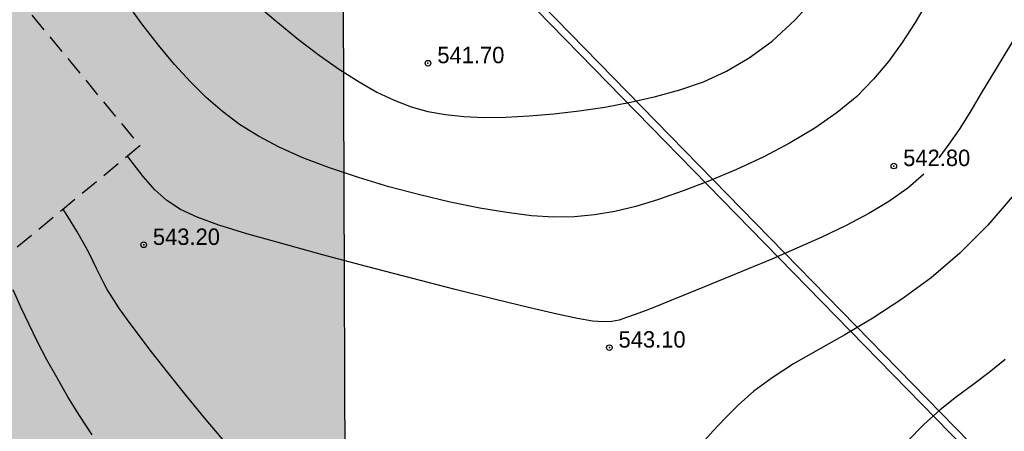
# Model space of a CAD drawing. Extents: x 0 to 362422, y 0 to 4201735.
# Tile 305 of 656: x 360122 to 360175, y 4200508 to 4200530. Entities that reach past the tile are written whole.
import ezdxf

# ---------------------------------------------------------------- set-up
doc = ezdxf.new("R2010")
doc.units = 0
doc.header["$LTSCALE"] = 0.5
doc.header["$MEASUREMENT"] = 0
doc.header["$PDMODE"] = 32
doc.header["$PDSIZE"] = 0.3
doc.linetypes.add('CONTI', pattern=[0])
doc.linetypes.add('ЗД_СТР_РАЗВ', pattern=[3, 2, -1])
for name, color, linetype in [('(004) Точки рельефа', 7, 'Continuous'), ('(007) Здания', 7, 'Continuous'), ('(040) Ограда', 7, 'Continuous'), ('GORIZDEFAULT', 32, 'CONTI'), ('PI_TTDEFAULT', 5, 'CONTI')]:
    doc.layers.add(name, color=color, linetype=linetype)
doc.layers.add('(032) Горизонтали утолщенные', color=32, linetype='Continuous', lineweight=30)
doc.layers.add('.', color=7, linetype='Continuous', lineweight=15)
doc.styles.add('D-431', font='txt')
doc.linetypes.add('ОГРАДА_ГЛИН', pattern='A,4,["|",Standard,S=0.8,R=0,X=0,Y=-0.8],0.5,["|",Standard,S=0.8,R=0,X=0,Y=-0.8],3.5', length=8)

# ---------------------------------------------------------------- blocks, each defined once
blk = doc.blocks.new('gergrgrre')
at = {"layer": '(007) Здания', "linetype": 'ЗД_СТР_РАЗВ', "flags": 128}
blk.add_lwpolyline([(360128.84, 4200523.056), (360107.887, 4200505.749), (360101.297, 4200513.727), (360122.25, 4200531.033)], close=True, dxfattribs=at)
at = {"layer": '(032) Горизонтали утолщенные', "color": 32}
for points in [[(360135.1, 4200530.57, 542), (360136.19, 4200529.64, 542), (360137.3, 4200528.74, 542), (360138.41, 4200527.9, 542), (360139.49, 4200527.14, 542), (360140.53, 4200526.48, 542), (360141.49, 4200525.93, 542), (360142.41, 4200525.49, 542), (360143.31, 4200525.15, 542), (360144.21, 4200524.9, 542), (360145.14, 4200524.73, 542), (360146.12, 4200524.62, 542), (360147.19, 4200524.58, 542), (360148.36, 4200524.59, 542), (360149.61, 4200524.66, 542), (360150.92, 4200524.77, 542), (360152.28, 4200524.92, 542), (360153.65, 4200525.13, 542), (360155.02, 4200525.39, 542), (360156.35, 4200525.69, 542)], [(360156.35, 4200525.69, 542), (360157.65, 4200526.04, 542), (360158.91, 4200526.48, 542), (360160.14, 4200527.04, 542), (360161.35, 4200527.75, 542), (360162.57, 4200528.65, 542), (360163.8, 4200529.78, 542), (360165.05, 4200531.17, 542), (360166.32, 4200532.84, 542), (360167.6, 4200534.71, 542), (360168.85, 4200536.69, 542), (360170.03, 4200538.68, 542), (360171.11, 4200540.6, 542), (360172.06, 4200542.33, 542), (360172.85, 4200543.79, 542), (360174.45, 4200546.86, 542), (360174.8, 4200550.65, 542)], [(360175.01, 4200511.65, 544), (360174.15, 4200510.96, 544), (360173.28, 4200510.31, 544), (360172.42, 4200509.67, 544), (360171.55, 4200508.97, 544), (360170.67, 4200508.19, 544), (360169.79, 4200507.27, 544)], [(360126.29, 4200507.64, 544), (360125.62, 4200508.66, 544), (360125, 4200509.67, 544), (360124.42, 4200510.67, 544), (360123.88, 4200511.64, 544), (360123.38, 4200512.6, 544), (360122.92, 4200513.53, 544), (360122.48, 4200514.45, 544), (360122.07, 4200515.37, 544)]]:
    blk.add_polyline3d(points, dxfattribs=at)
at = {"layer": '(040) Ограда', "linetype": 'ОГРАДА_ГЛИН', "flags": 128}
blk.add_lwpolyline([(360140.403, 4200540.738), (360188.33, 4200491.65), (360223.715, 4200455.409), (360264.851, 4200409.871)], dxfattribs=at)
at = {"layer": '(040) Ограда', "flags": 128}
blk.add_lwpolyline([(360140.116, 4200540.458), (360188.044, 4200491.371), (360223.423, 4200455.135), (360264.554, 4200409.603)], dxfattribs=at)
at = {"layer": 'GORIZDEFAULT', "color": 32}
for points in [[(360170.89, 4200530.78, 542.5), (360170.21, 4200529.64, 542.5), (360169.52, 4200528.58, 542.5), (360168.79, 4200527.57, 542.5), (360167.99, 4200526.61, 542.5), (360167.09, 4200525.7, 542.5), (360166.05, 4200524.84, 542.5), (360164.85, 4200524.01, 542.5), (360163.53, 4200523.22, 542.5), (360162.13, 4200522.48, 542.5), (360160.68, 4200521.8, 542.5), (360159.23, 4200521.19, 542.5), (360157.83, 4200520.65, 542.5), (360156.51, 4200520.19, 542.5), (360155.3, 4200519.83, 542.5), (360154.18, 4200519.55, 542.5), (360153.1, 4200519.37, 542.5), (360152.03, 4200519.27, 542.5), (360150.92, 4200519.26, 542.5), (360149.73, 4200519.33, 542.5), (360148.42, 4200519.5, 542.5), (360146.97, 4200519.74, 542.5), (360145.4, 4200520.06, 542.5), (360143.77, 4200520.44, 542.5), (360142.12, 4200520.88, 542.5), (360140.5, 4200521.37, 542.5), (360138.95, 4200521.88, 542.5), (360137.53, 4200522.42, 542.5), (360136.27, 4200522.98, 542.5), (360135.16, 4200523.57, 542.5), (360134.16, 4200524.2, 542.5), (360133.24, 4200524.89, 542.5), (360132.37, 4200525.64, 542.5), (360131.54, 4200526.47, 542.5), (360130.69, 4200527.4, 542.5), (360129.83, 4200528.44, 542.5), (360128.94, 4200529.57, 542.5), (360128.07, 4200530.79, 542.5)], [(360183.29, 4200540.808, 543), (360182.87, 4200540.11, 543), (360182.09, 4200538.96, 543), (360181.22, 4200537.71, 543), (360180.28, 4200536.36, 543), (360179.3, 4200534.89, 543), (360178.3, 4200533.34, 543), (360177.3, 4200531.75, 543), (360176.33, 4200530.16, 543), (360175.4, 4200528.63, 543), (360174.53, 4200527.18, 543), (360173.74, 4200525.87, 543), (360173.12, 4200524.84, 543), (360172.55, 4200523.94, 543), (360172.01, 4200523.14, 543), (360171.47, 4200522.42, 543)], [(360175.5, 4200520.46, 543.5), (360174.08, 4200518.83, 543.5), (360172.6, 4200517.33, 543.5), (360171.06, 4200516.02, 543.5), (360169.5, 4200514.88, 543.5), (360167.95, 4200513.87, 543.5), (360166.45, 4200512.98, 543.5), (360165.03, 4200512.17, 543.5), (360163.72, 4200511.42, 543.5), (360162.58, 4200510.68, 543.5), (360161.6, 4200509.96, 543.5), (360160.78, 4200509.24, 543.5), (360160.07, 4200508.53, 543.5), (360159.43, 4200507.84, 543.5), (360158.84, 4200507.19, 543.5)], [(360133.47, 4200507.13, 543.5), (360132.38, 4200508.44, 543.5), (360131.31, 4200509.74, 543.5), (360130.32, 4200510.97, 543.5), (360129.45, 4200512.07, 543.5), (360128.74, 4200513, 543.5), (360128.17, 4200513.77, 543.5), (360127.72, 4200514.41, 543.5), (360127.37, 4200514.95, 543.5), (360127.09, 4200515.4, 543.5), (360126.88, 4200515.8, 543.5), (360126.7, 4200516.16, 543.5), (360126.53, 4200516.51, 543.5), (360126.35, 4200516.89, 543.5), (360126.13, 4200517.33, 543.5), (360125.84, 4200517.85, 543.5), (360125.47, 4200518.5, 543.5), (360124.99, 4200519.29, 543.5), (360124.744, 4200519.673, 543.5)], [(360170.67, 4200521.54, 543), (360169.82, 4200520.8, 543), (360168.81, 4200520.08, 543), (360167.73, 4200519.45, 543), (360166.53, 4200518.81, 543), (360165.23, 4200518.19, 543), (360163.89, 4200517.59, 543), (360162.56, 4200517.01, 543), (360161.26, 4200516.47, 543), (360160.05, 4200515.98, 543), (360158.97, 4200515.54, 543), (360158.01, 4200515.15, 543), (360157.17, 4200514.81, 543), (360156.44, 4200514.51, 543), (360155.8, 4200514.26, 543), (360155.26, 4200514.06, 543), (360154.81, 4200513.89, 543), (360154.42, 4200513.76, 543), (360154.03, 4200513.68, 543), (360153.58, 4200513.66, 543), (360152.99, 4200513.71, 543), (360152.19, 4200513.84, 543), (360151.1, 4200514.07, 543), (360149.65, 4200514.41, 543), (360147.81, 4200514.86, 543), (360145.66, 4200515.39, 543), (360143.33, 4200515.99, 543), (360140.93, 4200516.62, 543), (360138.58, 4200517.24, 543), (360136.41, 4200517.84, 543), (360134.54, 4200518.37, 543), (360133.05, 4200518.83, 543), (360131.9, 4200519.25, 543), (360131.01, 4200519.67, 543), (360130.28, 4200520.14, 543), (360129.64, 4200520.71, 543), (360129.01, 4200521.43, 543), (360128.3, 4200522.35, 543), (360128.179, 4200522.51, 543)]]:
    blk.add_polyline3d(points, dxfattribs=at)
at = {"layer": 'PI_TTDEFAULT', "color": 5}
for p in [(360144.21, 4200527.47, 541.7), (360169.07, 4200521.98, 542.8), (360129.04, 4200517.78, 543.2), (360153.89, 4200512.29, 543.1)]:
    blk.add_point(p, dxfattribs=at)
at = {"layer": '(004) Точки рельефа', "style": 'D-431'}
for s, p in [('541.70', (360144.71, 4200527.47)), ('542.80', (360169.57, 4200521.98)), ('543.20', (360129.53, 4200517.77)), ('543.10', (360154.38, 4200512.29))]:
    blk.add_text(s, height=0.875, dxfattribs=at).set_placement(p)

msp = doc.modelspace()

# ---------------------------------------------------------------- hatches: boundary and pattern name
at = {"layer": '.', "ltscale": 0.149071}
h = msp.add_hatch(color=256, dxfattribs=at)
h.dxf.hatch_style = 1
h.set_gradient(color1=(255, 255, 255), tint=1)
h.paths.add_polyline_path([(359890.241, 4200063.476), (362234.445, 4200063.476), (362234.349, 4201313.892), (359890.241, 4201328.891)], flags=17)
h.paths.add_polyline_path([(359890.241, 4200063.476), (362234.445, 4200063.476), (362234.445, 4201313.891), (359890.241, 4201328.891)], flags=17)
h = msp.add_hatch(color=256, dxfattribs=at)
h.dxf.hatch_style = 1
h.set_gradient(color1=(255, 255, 255), tint=1)
h.paths.add_polyline_path([(359936.675, 4200560.552), (360139.585, 4200560.552), (360140.167, 4200396.692), (359937.258, 4200396.692)])

# ---------------------------------------------------------------- linework, layer by layer
at = {"color": 7, "ltscale": 0.149071, "true_color": 0xffffff}
msp.add_lwpolyline([(359936.675, 4200560.552), (360139.585, 4200560.552), (360140.167, 4200396.692), (359937.258, 4200396.692)], close=True, dxfattribs=at)

# ---------------------------------------------------------------- block references
at = {"linetype": 'Continuous'}
msp.add_blockref('gergrgrre', (0, 0), dxfattribs=at)

doc.saveas('drawing.dxf')
